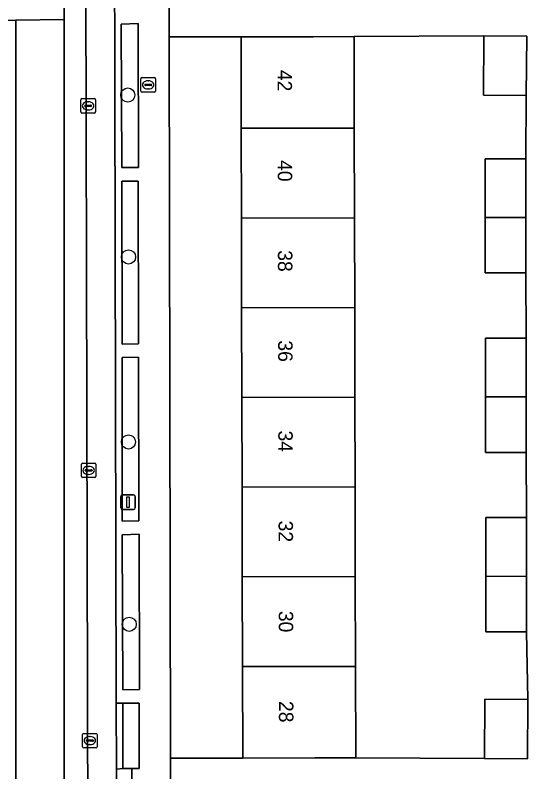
# Model space of a CAD drawing. Extents: x 160732 to 162107, y 387428 to 388479.
# Drawn here: x 161302.4 to 161337.9, y 387940.4 to 387992.7 of the extents above; entities that cross this region are included whole.
import ezdxf

# ---------------------------------------------------------------- set-up
doc = ezdxf.new("R2010")
doc.units = 0
for name, color, linetype in [('IMGEO_Boom', 7, 'Continuous'), ('IMGEO_Brandkraan', 7, 'Continuous'), ('IMGEO_Erf', 7, 'Continuous'), ('IMGEO_Groenvoorziening', 7, 'Continuous'), ('IMGEO_Haag', 7, 'Continuous'), ('IMGEO_Kolk', 7, 'Continuous'), ('IMGEO_Lichtmast', 7, 'Continuous'), ('IMGEO_Pand', 7, 'Continuous'), ('IMGEO_Pand_nummerreeks', 7, 'Continuous'), ('IMGEO_Parkeervlak_open', 7, 'Continuous'), ('IMGEO_Rijbaan_lokaal_gesloten', 7, 'Continuous'), ('IMGEO_Rijbaan_lokaal_open', 7, 'Continuous'), ('IMGEO_Voetpad_open', 7, 'Continuous')]:
    doc.layers.add(name, color=color, linetype=linetype)

msp = doc.modelspace()

# ---------------------------------------------------------------- linework, layer by layer
at = {"layer": 'IMGEO_Boom'}
for centre in [(161310.212, 387987.218), (161310.264, 387976.015), (161310.26, 387963.212), (161310.311, 387950.593)]:
    msp.add_circle(centre, 0.489, dxfattribs=at)
at = {"layer": 'IMGEO_Brandkraan'}
for p, q in [((161311.127, 387987.497), (161311.127, 387988.349)), ((161311.202, 387988.423), (161312.054, 387988.423)), ((161311.615, 387988.203), (161311.64, 387988.203)), ((161312.128, 387988.349), (161312.128, 387987.497)), ((161311.386, 387987.917), (161311.386, 387987.929)), ((161311.824, 387987.88), (161311.426, 387987.88)), ((161311.429, 387987.966), (161311.827, 387987.966)), ((161311.638, 387987.643), (161311.613, 387987.643)), ((161311.87, 387987.929), (161311.87, 387987.917)), ((161312.054, 387987.423), (161311.202, 387987.423))]:
    msp.add_line(p, q, dxfattribs=at)
for points in [[(161311.127, 387987.497), (161311.127, 387988.349)], [(161311.202, 387988.423), (161312.054, 387988.423)], [(161312.128, 387988.349), (161312.128, 387987.497)], [(161312.054, 387987.423), (161311.202, 387987.423)]]:
    msp.add_lwpolyline(points, dxfattribs=at)
for centre, radius, start, end in [((161311.204, 387988.347), 0.0765, 91.552, 178.448), ((161311.204, 387988.347), 0.0765, 91.552, 178.448), ((161312.052, 387988.347), 0.0765, 1.552, 88.448), ((161312.052, 387988.347), 0.0765, 1.552, 88.448), ((161311.426, 387987.926), 0.0403, 85.8775, 175.7526), ((161311.423, 387987.916), 0.0366, 178.938, 274.7102), ((161311.827, 387987.923), 0.043, 264.8664, 352.4533), ((161311.831, 387987.928), 0.0386, 1.7309, 96.639), ((161311.204, 387987.499), 0.0765, 181.552, 268.448), ((161311.204, 387987.499), 0.0765, 181.552, 268.448), ((161312.052, 387987.499), 0.0765, 271.552, 358.448), ((161312.052, 387987.499), 0.0765, 271.552, 358.448)]:
    msp.add_arc(centre, radius, start, end, dxfattribs=at)
for centre, major_axis, ratio, start_param, end_param in [((161311.614, 387987.923), (-0.387, 0.002), 0.722429, 4.712389, 7.853982), ((161311.639, 387987.923), (-0.39, 0.002), 0.717154, 1.570796, 4.712389)]:
    msp.add_ellipse(centre, major_axis=major_axis, ratio=ratio, start_param=start_param, end_param=end_param, dxfattribs=at)
at = {"layer": 'IMGEO_Erf'}
for points in [[(161318.101, 387972.5), (161318.087, 387978.709), (161318.073, 387984.917), (161318.059, 387991.245), (161313.09, 387991.237), (161313.168, 387941.331), (161318.171, 387941.339), (161318.157, 387947.668), (161318.143, 387953.876), (161318.129, 387960.084), (161318.115, 387966.292)], [(161334.984, 387970.395), (161337.81, 387970.395), (161337.782, 387974.911), (161334.956, 387974.911), (161334.956, 387978.746), (161334.956, 387982.812), (161337.782, 387982.812), (161337.816, 387987.179), (161334.847, 387987.208), (161334.871, 387991.317), (161325.888, 387991.262), (161325.902, 387984.934), (161325.916, 387978.726), (161325.93, 387972.517), (161325.944, 387966.309), (161325.958, 387960.101), (161325.972, 387953.893), (161325.986, 387947.685), (161326, 387941.357), (161334.93, 387941.31), (161334.954, 387945.42), (161337.924, 387945.391), (161337.838, 387950.078), (161335.012, 387950.078), (161335.012, 387953.913), (161335.012, 387957.979), (161337.838, 387957.979), (161337.81, 387962.494), (161334.984, 387962.494), (161334.984, 387966.329)]]:
    msp.add_lwpolyline(points, close=True, dxfattribs=at)
at = {"layer": 'IMGEO_Groenvoorziening'}
for points in [[(161310.932, 387992.164), (161309.747, 387992.135), (161309.797, 387982.205), (161310.947, 387982.198)], [(161310.966, 387970.008), (161310.939, 387981.259), (161309.811, 387981.25), (161309.825, 387969.99)], [(161310.976, 387957.749), (161310.968, 387969.083), (161309.819, 387969.06), (161309.825, 387957.726)], [(161311.023, 387946.081), (161311.006, 387956.823), (161309.834, 387956.797), (161309.863, 387946.05)], [(161310.504, 387940.614), (161311.002, 387940.62), (161310.994, 387945.147), (161309.864, 387945.132), (161309.867, 387940.606)]]:
    msp.add_lwpolyline(points, close=True, dxfattribs=at)
at = {"layer": 'IMGEO_Haag'}
for points in [[(161310.932, 387992.164), (161309.747, 387992.135), (161309.797, 387982.205), (161310.947, 387982.198)], [(161310.976, 387957.749), (161310.968, 387969.083), (161309.819, 387969.06), (161309.825, 387957.726)], [(161311.023, 387946.081), (161311.006, 387956.823), (161309.834, 387956.797), (161309.863, 387946.05)], [(161310.504, 387940.614), (161311.002, 387940.62), (161310.994, 387945.147), (161309.864, 387945.132), (161309.867, 387940.606)]]:
    msp.add_lwpolyline(points, close=True, dxfattribs=at)
at = {"layer": 'IMGEO_Kolk'}
for p, q in [((161306.966, 387986.047), (161306.966, 387986.899)), ((161307.041, 387986.973), (161307.893, 387986.973)), ((161307.225, 387986.467), (161307.225, 387986.479)), ((161307.268, 387986.516), (161307.666, 387986.516)), ((161307.454, 387986.753), (161307.479, 387986.753)), ((161307.709, 387986.479), (161307.709, 387986.467)), ((161307.967, 387986.899), (161307.967, 387986.047)), ((161307.893, 387985.973), (161307.041, 387985.973)), ((161307.663, 387986.43), (161307.265, 387986.43)), ((161307.477, 387986.193), (161307.452, 387986.193)), ((161307.001, 387960.819), (161307.001, 387961.671)), ((161307.076, 387961.745), (161307.928, 387961.745)), ((161307.489, 387961.525), (161307.514, 387961.525)), ((161308.002, 387961.671), (161308.002, 387960.819)), ((161307.26, 387961.239), (161307.26, 387961.251)), ((161307.698, 387961.202), (161307.3, 387961.202)), ((161307.303, 387961.288), (161307.701, 387961.288)), ((161307.512, 387960.965), (161307.487, 387960.965)), ((161307.744, 387961.251), (161307.744, 387961.239)), ((161307.928, 387960.745), (161307.076, 387960.745)), ((161307.161, 387943.047), (161308.013, 387943.047)), ((161307.086, 387942.121), (161307.086, 387942.973)), ((161307.345, 387942.541), (161307.345, 387942.553)), ((161307.783, 387942.504), (161307.385, 387942.504)), ((161307.388, 387942.59), (161307.786, 387942.59)), ((161307.574, 387942.827), (161307.599, 387942.827)), ((161307.829, 387942.553), (161307.829, 387942.541)), ((161308.087, 387942.973), (161308.087, 387942.121)), ((161308.013, 387942.047), (161307.161, 387942.047)), ((161307.597, 387942.267), (161307.572, 387942.267))]:
    msp.add_line(p, q, dxfattribs=at)
for points in [[(161306.966, 387986.047), (161306.966, 387986.899)], [(161307.041, 387986.973), (161307.893, 387986.973)], [(161307.967, 387986.899), (161307.967, 387986.047)], [(161307.893, 387985.973), (161307.041, 387985.973)], [(161307.001, 387960.819), (161307.001, 387961.671)], [(161307.076, 387961.745), (161307.928, 387961.745)], [(161308.002, 387961.671), (161308.002, 387960.819)], [(161307.928, 387960.745), (161307.076, 387960.745)], [(161307.161, 387943.047), (161308.013, 387943.047)], [(161307.086, 387942.121), (161307.086, 387942.973)], [(161308.087, 387942.973), (161308.087, 387942.121)], [(161308.013, 387942.047), (161307.161, 387942.047)]]:
    msp.add_lwpolyline(points, dxfattribs=at)
for centre, radius, start, end in [((161307.043, 387986.897), 0.0765, 91.552, 178.448), ((161307.043, 387986.897), 0.0765, 91.552, 178.448), ((161307.265, 387986.476), 0.0403, 85.8775, 175.7526), ((161307.262, 387986.466), 0.0366, 178.938, 274.7102), ((161307.666, 387986.473), 0.043, 264.8664, 352.4533), ((161307.67, 387986.478), 0.0386, 1.7309, 96.639), ((161307.891, 387986.897), 0.0765, 1.552, 88.448), ((161307.891, 387986.897), 0.0765, 1.552, 88.448), ((161307.043, 387986.049), 0.0765, 181.552, 268.448), ((161307.043, 387986.049), 0.0765, 181.552, 268.448), ((161307.891, 387986.049), 0.0765, 271.552, 358.448), ((161307.891, 387986.049), 0.0765, 271.552, 358.448), ((161307.078, 387961.669), 0.0765, 91.552, 178.448), ((161307.078, 387961.669), 0.0765, 91.552, 178.448), ((161307.926, 387961.669), 0.0765, 1.552, 88.448), ((161307.926, 387961.669), 0.0765, 1.552, 88.448), ((161307.078, 387960.821), 0.0765, 181.552, 268.448), ((161307.078, 387960.821), 0.0765, 181.552, 268.448), ((161307.3, 387961.248), 0.0403, 85.8775, 175.7526), ((161307.297, 387961.238), 0.0366, 178.938, 274.7102), ((161307.701, 387961.245), 0.043, 264.8664, 352.4533), ((161307.705, 387961.25), 0.0386, 1.7309, 96.639), ((161307.926, 387960.821), 0.0765, 271.552, 358.448), ((161307.926, 387960.821), 0.0765, 271.552, 358.448), ((161307.163, 387942.971), 0.0765, 91.552, 178.448), ((161307.163, 387942.971), 0.0765, 91.552, 178.448), ((161308.011, 387942.971), 0.0765, 1.552, 88.448), ((161308.011, 387942.971), 0.0765, 1.552, 88.448), ((161307.385, 387942.55), 0.0403, 85.8775, 175.7526), ((161307.382, 387942.54), 0.0366, 178.938, 274.7102), ((161307.786, 387942.547), 0.043, 264.8664, 352.4533), ((161307.79, 387942.552), 0.0386, 1.7309, 96.639), ((161307.163, 387942.123), 0.0765, 181.552, 268.448), ((161307.163, 387942.123), 0.0765, 181.552, 268.448), ((161308.011, 387942.123), 0.0765, 271.552, 358.448), ((161308.011, 387942.123), 0.0765, 271.552, 358.448)]:
    msp.add_arc(centre, radius, start, end, dxfattribs=at)
for centre, major_axis, ratio, start_param, end_param in [((161307.453, 387986.473), (-0.387, 0.002), 0.722429, 4.712389, 7.853982), ((161307.478, 387986.473), (-0.39, 0.002), 0.717154, 1.570796, 4.712389), ((161307.488, 387961.245), (-0.387, 0.002), 0.722429, 4.712389, 7.853982), ((161307.513, 387961.245), (-0.39, 0.002), 0.717154, 1.570796, 4.712389), ((161307.573, 387942.547), (-0.387, 0.002), 0.722429, 4.712389, 7.853982), ((161307.598, 387942.547), (-0.39, 0.002), 0.717154, 1.570796, 4.712389)]:
    msp.add_ellipse(centre, major_axis=major_axis, ratio=ratio, start_param=start_param, end_param=end_param, dxfattribs=at)
at = {"layer": 'IMGEO_Lichtmast'}
for p, q in [((161309.731, 387958.644), (161309.731, 387959.444)), ((161309.731, 387959.444), (161309.731, 387958.644)), ((161309.831, 387959.544), (161310.621, 387959.544)), ((161310.621, 387959.544), (161309.831, 387959.544)), ((161310.721, 387959.444), (161310.721, 387958.644)), ((161310.721, 387958.644), (161310.721, 387959.444)), ((161310.621, 387958.544), (161309.831, 387958.544)), ((161309.831, 387958.544), (161310.621, 387958.544))]:
    msp.add_line(p, q, dxfattribs=at)
msp.add_lwpolyline([(161310.151, 387959.419), (161310.301, 387959.419), (161310.301, 387958.669), (161310.151, 387958.669), (161310.151, 387959.419)], dxfattribs=at)
for centre, start, end in [((161309.831, 387959.444), 90, 180), ((161309.831, 387959.444), 90, 180), ((161310.621, 387959.444), 0, 90), ((161310.621, 387959.444), 360, 90), ((161309.831, 387958.644), 180, 270), ((161309.831, 387958.644), 180, 270), ((161310.621, 387958.644), 270, 0), ((161310.621, 387958.644), 270, 0)]:
    msp.add_arc(centre, 0.1, start, end, dxfattribs=at)
at = {"layer": 'IMGEO_Pand'}
for points in [[(161325.902, 387984.934), (161325.888, 387991.262), (161323.059, 387991.256), (161318.059, 387991.245), (161318.073, 387984.917)], [(161337.816, 387987.179), (161337.841, 387991.288), (161334.871, 387991.317), (161334.847, 387987.208)], [(161325.916, 387978.726), (161325.902, 387984.934), (161318.073, 387984.917), (161318.087, 387978.709)], [(161337.782, 387982.812), (161334.956, 387982.812), (161334.956, 387978.746), (161337.782, 387978.752)], [(161318.087, 387978.709), (161318.101, 387972.5), (161325.93, 387972.517), (161325.916, 387978.726)], [(161334.956, 387974.911), (161337.782, 387974.911), (161337.782, 387978.752), (161334.956, 387978.746)], [(161325.944, 387966.309), (161325.93, 387972.517), (161318.101, 387972.5), (161318.115, 387966.292)], [(161337.81, 387970.395), (161334.984, 387970.395), (161334.984, 387966.329), (161337.81, 387966.335)], [(161318.115, 387966.292), (161318.129, 387960.084), (161325.958, 387960.101), (161325.944, 387966.309)], [(161334.984, 387962.494), (161337.81, 387962.494), (161337.81, 387966.335), (161334.984, 387966.329)], [(161325.972, 387953.893), (161325.958, 387960.101), (161318.129, 387960.084), (161318.143, 387953.876)], [(161337.838, 387957.979), (161335.012, 387957.979), (161335.012, 387953.913), (161337.838, 387953.919)], [(161318.143, 387953.876), (161318.157, 387947.668), (161325.986, 387947.685), (161325.972, 387953.893)], [(161335.012, 387950.078), (161337.838, 387950.078), (161337.838, 387953.919), (161335.012, 387953.913)], [(161318.157, 387947.668), (161318.171, 387941.339), (161323.171, 387941.35), (161326, 387941.357), (161325.986, 387947.685)], [(161337.9, 387941.282), (161337.924, 387945.391), (161334.954, 387945.42), (161334.93, 387941.31)]]:
    msp.add_lwpolyline(points, close=True, dxfattribs=at)
at = {"layer": 'IMGEO_Parkeervlak_open'}
for points in [[(161307.202, 388043.801), (161307.5, 387916.435)], [(161309.475, 387919.518), (161309.466, 387923.31), (161309.436, 387935.494), (161309.423, 387940.574), (161309.413, 387945.131), (161309.207, 388040.752)]]:
    msp.add_lwpolyline(points, dxfattribs=at)
at = {"layer": 'IMGEO_Rijbaan_lokaal_gesloten'}
for points in [[(161307.113, 388070.665), (161305.575, 388070.665), (161305.715, 388047.213), (161305.785, 388009.375), (161305.805, 387992.439), (161305.805, 387915.186), (161307.47, 387915.209), (161307.5, 387916.435), (161307.202, 388043.801), (161307.194, 388044.097), (161307.164, 388050.114), (161307.135, 388060.363)], [(161300.888, 387939.893), (161300.899, 387939.625), (161300.931, 387929.617), (161300.884, 387929.313), (161301.088, 387878.113), (161301.089, 387875.8), (161302.479, 387875.8), (161302.479, 387897.971), (161302.464, 387915.139), (161302.464, 387992.392), (161300.785, 387992.369), (161300.83, 387991.744), (161300.779, 387991.22)], [(161305.805, 387915.186), (161305.805, 387992.439), (161302.464, 387992.392), (161302.464, 387915.139)]]:
    msp.add_lwpolyline(points, close=True, dxfattribs=at)
at = {"layer": 'IMGEO_Rijbaan_lokaal_open'}
msp.add_lwpolyline([(161305.785, 388009.375), (161302.28, 388009.387), (161300.745, 388009.392), (161300.751, 388009.313), (161300.785, 387992.369), (161302.464, 387992.392), (161305.805, 387992.439)], close=True, dxfattribs=at)
at = {"layer": 'IMGEO_Voetpad_open'}
for points in [[(161313.208, 387915.456), (161313.17, 387939.813), (161313.168, 387941.331), (161313.09, 387991.237), (161313.086, 387993.883), (161313.077, 388000), (161313.019, 388009.573), (161312.939, 388043.697), (161312.935, 388045.189), (161312.915, 388053.513), (161312.98, 388061.793), (161312.979, 388065.43), (161312.979, 388066.148), (161312.697, 388071.667), (161312.706, 388072.718)], [(161309.207, 388040.752), (161309.413, 387945.131), (161309.864, 387945.132), (161310.994, 387945.147), (161311.002, 387940.62), (161310.504, 387940.614), (161310.496, 387935.493), (161311.042, 387935.493), (161311.031, 387923.31), (161309.915, 387923.311), (161309.466, 387923.31), (161309.475, 387919.518)], [(161313.086, 387993.883), (161313.09, 387991.237), (161318.059, 387991.245), (161323.059, 387991.256), (161325.888, 387991.262), (161334.871, 387991.317), (161337.841, 387991.288), (161337.816, 387987.179), (161337.782, 387982.812), (161337.782, 387978.752), (161337.782, 387974.911), (161337.81, 387970.395), (161337.81, 387966.335), (161337.81, 387962.494), (161337.838, 387957.979), (161337.838, 387953.919), (161337.838, 387950.078), (161337.924, 387945.391), (161337.9, 387941.282), (161334.93, 387941.31), (161326, 387941.357), (161323.171, 387941.35), (161318.171, 387941.339), (161313.168, 387941.331), (161313.17, 387939.813)]]:
    msp.add_lwpolyline(points, dxfattribs=at)
for points in [[(161309.797, 387982.205), (161309.747, 387992.135), (161310.932, 387992.164), (161310.947, 387982.198)], [(161309.825, 387969.99), (161309.811, 387981.25), (161310.939, 387981.259), (161310.966, 387970.008)], [(161310.976, 387957.749), (161309.825, 387957.726), (161309.819, 387969.06), (161310.968, 387969.083)], [(161311.023, 387946.081), (161309.863, 387946.05), (161309.834, 387956.797), (161311.006, 387956.823)], [(161309.864, 387945.132), (161309.413, 387945.131), (161309.423, 387940.574), (161309.867, 387940.606)], [(161310.504, 387940.614), (161309.867, 387940.606), (161309.423, 387940.574), (161309.436, 387935.494), (161309.889, 387935.494), (161310.496, 387935.493)]]:
    msp.add_lwpolyline(points, close=True, dxfattribs=at)

# ---------------------------------------------------------------- texts
at = {"layer": 'IMGEO_Pand_nummerreeks'}
for s, p in [('42', (161320.584, 387988.96)), ('40', (161320.598, 387982.716)), ('38', (161320.612, 387976.478)), ('36', (161320.626, 387970.243)), ('34', (161320.64, 387964.004)), ('32', (161320.654, 387957.769)), ('30', (161320.668, 387951.525)), ('28', (161320.682, 387945.287))]:
    msp.add_text(s, height=1, rotation=270.1286, dxfattribs=at).set_placement(p)

doc.saveas('drawing.dxf')
